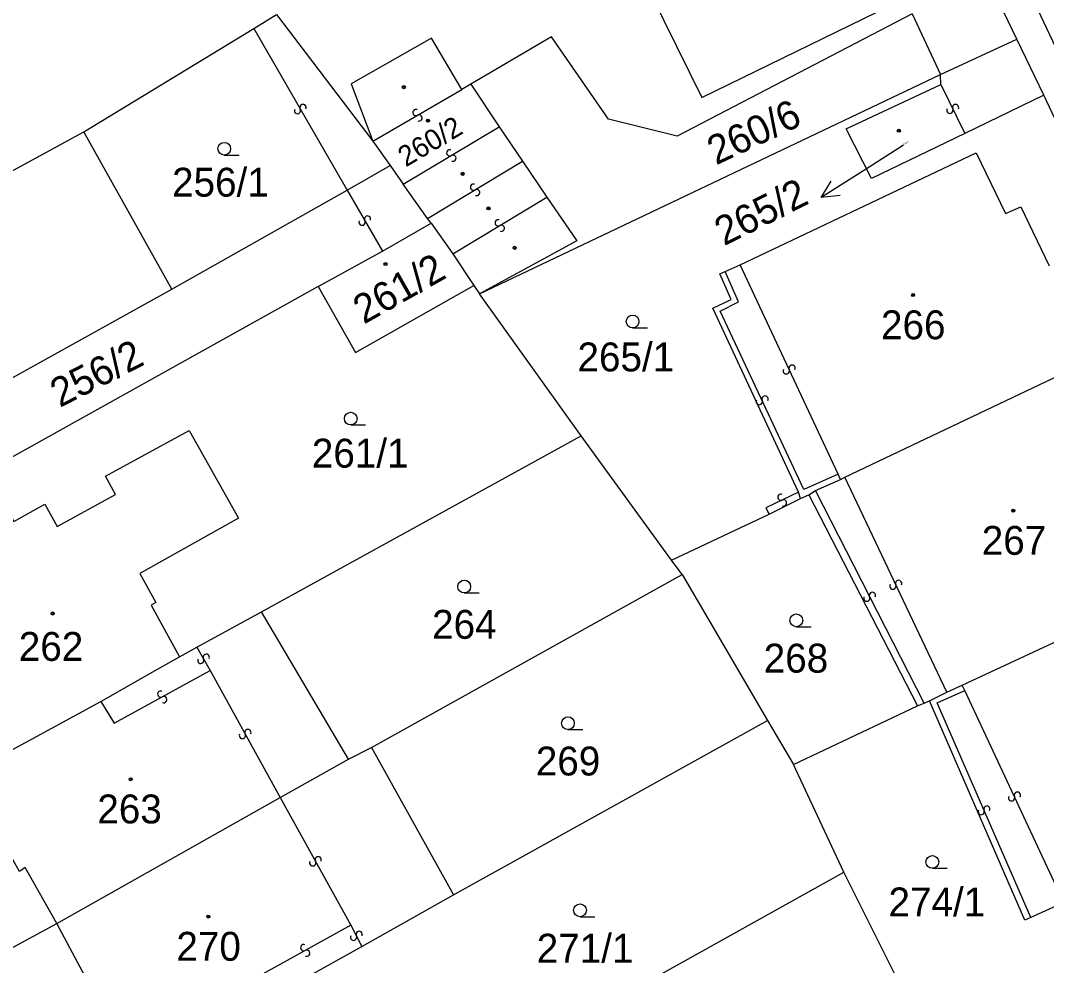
# Model space of a CAD drawing. Extents: x -600391 to -599491, y -1160176 to -1159402.
# Drawn here: x -600182.3 to -600122, y -1159968 to -1159912.4 of the extents above; entities that cross this region are included whole.
import ezdxf

# ---------------------------------------------------------------- set-up
doc = ezdxf.new("R2010")
doc.units = 0
for name, color, linetype in [('Level 1', 7, 'Continuous'), ('Level 13', 7, 'Continuous'), ('Level 3', 7, 'Continuous'), ('Level 4', 7, 'Continuous'), ('Level 5', 7, 'Continuous'), ('Level 57', 7, 'Continuous')]:
    doc.layers.add(name, color=color, linetype=linetype)

msp = doc.modelspace()

# ---------------------------------------------------------------- linework, layer by layer
at = {"layer": 'Level 1'}
for points in [[(-600148.94, -1159903.29), (-600142.24, -1159916.89), (-600130.34, -1159911.07)], [(-600123.72, -1159913.47), (-600125.51, -1159909.75), (-600128.41, -1159903.61)], [(-600168.6, -1159912.83), (-600167.26, -1159912.02)], [(-600167.26, -1159912.02), (-600161.59, -1159919.46)], [(-600129.88, -1159911.97), (-600143.7, -1159919.18), (-600147.73, -1159918.17), (-600151.08, -1159913.33), (-600155.83, -1159916.12)], [(-600129.88, -1159911.97), (-600128.22, -1159915.54)], [(-600178.58, -1159918.91), (-600168.6, -1159912.83)], [(-600156.35, -1159916.42), (-600158.15, -1159913.41), (-600162.86, -1159916.1), (-600161.59, -1159919.46)], [(-600128.22, -1159915.54), (-600123.72, -1159913.47)], [(-600122.13, -1159916.77), (-600123.72, -1159913.47)], [(-600155.33, -1159928.45), (-600128.22, -1159915.54)], [(-600128.2, -1159916.13), (-600128.22, -1159915.54)], [(-600155.83, -1159916.12), (-600156.35, -1159916.42)], [(-600155.83, -1159916.12), (-600154.16, -1159918.62)], [(-600126.77, -1159919.01), (-600132.26, -1159921.66), (-600133.75, -1159918.74), (-600128.2, -1159916.13)], [(-600122.13, -1159916.77), (-600126.77, -1159919.01)], [(-600118.2, -1159925.12), (-600122.13, -1159916.77)], [(-600183.6, -1159921.65), (-600178.58, -1159918.91)], [(-600173.41, -1159928.18), (-600178.58, -1159918.91)], [(-600154.16, -1159918.62), (-600152.79, -1159920.64)], [(-600161.59, -1159919.46), (-600160.57, -1159920.9)], [(-600140, -1159926.74), (-600126.12, -1159920.16), (-600124.38, -1159923.72), (-600123.49, -1159923.33), (-600121.81, -1159926.81)], [(-600152.79, -1159920.64), (-600151.37, -1159922.76)], [(-600163.11, -1159922.34), (-600160.57, -1159920.9)], [(-600160.57, -1159920.9), (-600159.8, -1159921.99)], [(-600158.37, -1159924.01), (-600159.8, -1159921.99)], [(-600173.41, -1159928.18), (-600163.11, -1159922.34)], [(-600151.37, -1159922.76), (-600149.6, -1159925.33), (-600155.33, -1159928.45)], [(-600161.03, -1159925.93), (-600158.17, -1159924.3)], [(-600158.17, -1159924.3), (-600158.37, -1159924.01)], [(-600158.17, -1159924.3), (-600156.89, -1159926.1)], [(-600164.8, -1159928.02), (-600161.03, -1159925.93)], [(-600156.89, -1159926.1), (-600155.66, -1159927.96)], [(-600140.87, -1159927.13), (-600140, -1159926.74)], [(-600136.56, -1159940.11), (-600141.6, -1159929.3), (-600140.53, -1159928.79), (-600141.19, -1159927.28), (-600140.87, -1159927.13)], [(-600164.8, -1159928.02), (-600184.45, -1159938.96), (-600193.28, -1159943.95)], [(-600164.8, -1159928.02), (-600162.61, -1159931.9), (-600155.66, -1159927.96)], [(-600155.66, -1159927.96), (-600155.33, -1159928.45)], [(-600186.48, -1159935.43), (-600173.41, -1159928.18)], [(-600149.35, -1159936.8), (-600155.33, -1159928.45)], [(-600133.84, -1159939.24), (-600120.02, -1159932.67)], [(-600184.93, -1159956.41), (-600189.9, -1159947.52), (-600185.9, -1159945.39), (-600186.73, -1159943.91), (-600182.79, -1159941.69), (-600182.71, -1159941.84), (-600180.89, -1159940.82), (-600180.15, -1159942.13), (-600176.72, -1159940.25), (-600177.31, -1159939.17), (-600172.4, -1159936.49), (-600169.5, -1159941.64), (-600175.3, -1159944.9), (-600174.36, -1159946.6), (-600174.63, -1159946.76), (-600172.96, -1159949.81)], [(-600168.14, -1159947.16), (-600149.35, -1159936.8)], [(-600144.02, -1159944.11), (-600149.35, -1159936.8)], [(-600135.57, -1159940.02), (-600134.1, -1159939.37)], [(-600134.1, -1159939.37), (-600133.84, -1159939.24)], [(-600136.44, -1159940.49), (-600136.56, -1159940.11)], [(-600135.96, -1159940.27), (-600135.57, -1159940.02)], [(-600138.29, -1159941.4), (-600136.44, -1159940.49)], [(-600136.44, -1159940.49), (-600135.96, -1159940.27)], [(-600135.96, -1159940.27), (-600129.57, -1159952.68)], [(-600144.02, -1159944.11), (-600138.29, -1159941.4)], [(-600143.41, -1159944.96), (-600144.02, -1159944.11)], [(-600161.67, -1159955.13), (-600143.41, -1159944.96)], [(-600143.41, -1159944.96), (-600138.39, -1159953.54)], [(-600126.93, -1159951.47), (-600113.99, -1159945.44)], [(-600171.94, -1159949.24), (-600168.14, -1159947.16)], [(-600163.03, -1159955.83), (-600168.14, -1159947.16)], [(-600177.58, -1159952.43), (-600174.25, -1159950.53), (-600172.96, -1159949.81)], [(-600172.96, -1159949.81), (-600171.94, -1159949.24)], [(-600127.84, -1159951.88), (-600126.93, -1159951.47)], [(-600128.86, -1159952.38), (-600127.84, -1159951.88)], [(-600184.93, -1159956.41), (-600177.58, -1159952.43)], [(-600136.86, -1159956.14), (-600129.57, -1159952.68)], [(-600129.57, -1159952.68), (-600129.18, -1159952.52)], [(-600129.18, -1159952.52), (-600128.86, -1159952.38)], [(-600122.9, -1159965.14), (-600123.25, -1159965.29), (-600128.86, -1159952.38)], [(-600156.85, -1159963.81), (-600138.39, -1159953.54)], [(-600138.39, -1159953.54), (-600136.86, -1159956.14)], [(-600163.03, -1159955.83), (-600161.67, -1159955.13)], [(-600161.67, -1159955.13), (-600156.85, -1159963.81)], [(-600167.05, -1159958.08), (-600163.03, -1159955.83)], [(-600133.89, -1159962.46), (-600136.86, -1159956.14)], [(-600180.17, -1159965.49), (-600167.05, -1159958.08)], [(-600157.38, -1159975.56), (-600133.89, -1159962.46)], [(-600129.48, -1159971.29), (-600133.89, -1159962.46)], [(-600162.24, -1159966.84), (-600156.85, -1159963.81)], [(-600120.95, -1159964.25), (-600122.9, -1159965.14)], [(-600185, -1159968.1), (-600180.17, -1159965.49)], [(-600165.29, -1159968.55), (-600162.24, -1159966.84)]]:
    msp.add_lwpolyline(points, dxfattribs=at)
at = {"layer": 'Level 13'}
for centre, start, end in [((-600166.02, -1159917.671), 157.15556, 29.74556), ((-600165.699, -1159917.489), 337.37002, 209.46801), ((-600159.061, -1159917.78), 67.49301, 299.59101), ((-600127.655, -1159917.651), 153.56395, 26.15395), ((-600127.324, -1159917.49), 333.77841, 205.87641), ((-600158.878, -1159918.1), 247.27856, 119.86856), ((-600157.073, -1159920.151), 68.2318, 300.3298), ((-600156.886, -1159920.468), 248.01734, 120.60734), ((-600155.674, -1159922.171), 68.5023, 300.6003), ((-600155.486, -1159922.488), 248.28785, 120.87785), ((-600161.91, -1159924.049), 337.46019, 209.55818), ((-600162.23, -1159924.232), 157.24573, 29.83573), ((-600154.224, -1159924.271), 68.54971, 300.64771), ((-600154.035, -1159924.588), 248.33526, 120.92526), ((-600137.278, -1159932.977), 152.52453, 24.62252), ((-600136.943, -1159932.823), 332.31007, 204.90007), ((-600138.868, -1159934.787), 152.50016, 24.59816), ((-600138.533, -1159934.633), 332.28571, 204.87571), ((-600137.599, -1159940.414), 62.88608, 295.47608), ((-600137.441, -1159940.747), 243.10054, 115.19853), ((-600131.007, -1159945.638), 152.76566, 24.86365), ((-600130.673, -1159945.482), 332.5512, 205.1412), ((-600132.216, -1159946.187), 334.23439, 206.82439), ((-600132.545, -1159946.352), 154.44885, 26.54685), ((-600171.389, -1159949.83), 337.20827, 209.30627), ((-600171.71, -1159950.011), 156.99382, 29.58382), ((-600174.068, -1159951.998), 66.24589, 298.34388), ((-600173.892, -1159952.322), 246.03143, 118.62143), ((-600169.262, -1159954.428), 155.94554, 28.53554), ((-600168.938, -1159954.253), 336.16, 208.25799), ((-600124.028, -1159958.097), 152.40976, 24.50776), ((-600123.693, -1159957.943), 332.19531, 204.78531), ((-600125.82, -1159958.902), 150.90447, 23.00246), ((-600125.481, -1159958.757), 330.69001, 203.28001), ((-600165.131, -1159961.919), 156.17395, 28.76395), ((-600164.808, -1159961.742), 336.38841, 208.4864), ((-600162.395, -1159966.127), 334.66072, 206.75872), ((-600165.659, -1159966.909), 66.1857, 298.7757), ((-600162.724, -1159966.294), 154.44627, 27.03627), ((-600165.482, -1159967.232), 246.40015, 118.49815)]:
    msp.add_arc(centre, 0.184, start, end, dxfattribs=at)
at = {"layer": 'Level 3'}
for points in [[(-600159.66, -1159837.59), (-600159.21, -1159837.71), (-600158.35, -1159838.08), (-600157.61, -1159838.58), (-600157.12, -1159839.07), (-600156.56, -1159839.81), (-600136.86, -1159881.35), (-600099.49, -1159960.35), (-600082.51, -1159996.2), (-600082.35, -1159996.48), (-600082.21, -1159996.87), (-600082.15, -1159997.28), (-600082.21, -1159997.74), (-600082.31, -1159998.06), (-600082.48, -1159998.38), (-600082.79, -1159998.74), (-600083.08, -1159998.96), (-600083.18, -1159999.01)], [(-600168.6, -1159912.83), (-600163.11, -1159922.34)], [(-600161.59, -1159919.46), (-600156.35, -1159916.42)], [(-600128.2, -1159916.13), (-600126.77, -1159919.01)], [(-600159.8, -1159921.99), (-600154.16, -1159918.62)], [(-600158.37, -1159924.01), (-600152.79, -1159920.64)], [(-600163.11, -1159922.34), (-600161.03, -1159925.93)], [(-600156.89, -1159926.1), (-600151.37, -1159922.76)], [(-600134.22, -1159939.05), (-600140, -1159926.74)], [(-600134.22, -1159939.05), (-600136.24, -1159939.96), (-600141.16, -1159929.47), (-600140.08, -1159928.92), (-600140.87, -1159927.13)], [(-600134.1, -1159939.37), (-600134.22, -1159939.05)], [(-600127.84, -1159951.88), (-600133.84, -1159939.24)], [(-600136.56, -1159940.11), (-600138.49, -1159941.04), (-600138.29, -1159941.4)], [(-600129.18, -1159952.52), (-600135.57, -1159940.02)], [(-600171.94, -1159949.24), (-600171.16, -1159950.6)], [(-600177.58, -1159952.43), (-600176.8, -1159953.71), (-600171.16, -1159950.6)], [(-600171.16, -1159950.6), (-600167.05, -1159958.08)], [(-600126.77, -1159951.79), (-600126.93, -1159951.47)], [(-600122.9, -1159965.14), (-600128.4, -1159952.51), (-600126.77, -1159951.79)], [(-600120.95, -1159964.25), (-600126.77, -1159951.79)], [(-600180.17, -1159965.49), (-600182.03, -1159962.2), (-600182.38, -1159962.42), (-600184.78, -1159958.16), (-600184.21, -1159957.8), (-600184.63, -1159956.85)], [(-600167.05, -1159958.08), (-600162.89, -1159965.58)], [(-600175.15, -1159973.55), (-600175.64, -1159972.8), (-600176.26, -1159973.13), (-600178.73, -1159968.77), (-600178.5, -1159968.64), (-600180.17, -1159965.49)], [(-600162.89, -1159965.58), (-600168.26, -1159968.56), (-600167.59, -1159969.84)], [(-600162.89, -1159965.58), (-600162.24, -1159966.84)]]:
    msp.add_lwpolyline(points, dxfattribs=at)
at = {"layer": 'Level 5'}
for p, q in [((-600170.33, -1159920.29), (-600169.455, -1159920.29)), ((-600146.32, -1159930.45), (-600145.445, -1159930.45)), ((-600162.89, -1159936.16), (-600162.015, -1159936.16)), ((-600156.22, -1159946.04), (-600155.345, -1159946.04)), ((-600136.69, -1159948.03), (-600135.815, -1159948.03)), ((-600150.12, -1159954.08), (-600149.245, -1159954.08)), ((-600128.69, -1159962.24), (-600127.815, -1159962.24)), ((-600149.41, -1159965.09), (-600148.535, -1159965.09))]:
    msp.add_line(p, q, dxfattribs=at)
for centre, radius in [((-600159.77, -1159916.29), 0.09), ((-600159.77, -1159916.29), 0.0521), ((-600158.35, -1159918.26), 0.09), ((-600158.35, -1159918.26), 0.0521), ((-600130.66, -1159918.85), 0.09), ((-600130.66, -1159918.85), 0.0521), ((-600170.33, -1159919.915), 0.375), ((-600156.31, -1159921.39), 0.09), ((-600156.31, -1159921.39), 0.0521), ((-600154.79, -1159923.42), 0.09), ((-600154.79, -1159923.42), 0.0521), ((-600153.25, -1159925.74), 0.09), ((-600153.25, -1159925.74), 0.0521), ((-600160.85, -1159926.7), 0.09), ((-600160.85, -1159926.7), 0.0521), ((-600129.82, -1159928.52), 0.09), ((-600129.82, -1159928.52), 0.0521), ((-600146.32, -1159930.075), 0.375), ((-600162.89, -1159935.785), 0.375), ((-600123.93, -1159941.2), 0.09), ((-600123.93, -1159941.2), 0.0521), ((-600156.22, -1159945.665), 0.375), ((-600180.42, -1159947.25), 0.09), ((-600180.42, -1159947.25), 0.0521), ((-600136.69, -1159947.655), 0.375), ((-600150.12, -1159953.705), 0.375), ((-600175.83, -1159957), 0.09), ((-600175.83, -1159957), 0.0521), ((-600128.69, -1159961.865), 0.375), ((-600149.41, -1159964.715), 0.375), ((-600171.27, -1159965.08), 0.09), ((-600171.27, -1159965.08), 0.0521)]:
    msp.add_circle(centre, radius, dxfattribs=at)
at = {"layer": 'Level 57'}
for p, q in [((-600130.39, -1159919.71), (-600132.689, -1159921.173)), ((-600132.689, -1159921.173), (-600135.22, -1159922.783))]:
    msp.add_line(p, q, dxfattribs=at)
msp.add_lwpolyline([(-600134.108, -1159922.668), (-600135.22, -1159922.783), (-600134.645, -1159921.825)], dxfattribs=at)

# ---------------------------------------------------------------- texts
at = {"layer": 'Level 4'}
for s, height, rotation, p in [('260/6', 1.7, 25.2, (-600141.411, -1159920.898)), ('260/2', 1.2, 30.6, (-600159.656, -1159921.015)), ('265/2', 0.1, 26.67762, (-600130.39, -1159919.71)), ('261/2', 1.7, 29.51478, (-600162.122, -1159930.265)), ('256/2', 1.7, 27, (-600180, -1159935.16))]:
    msp.add_text(s, height=height, rotation=rotation, dxfattribs=at).set_placement(p)
for s, p in [('256/1', (-600173.4, -1159922.73)), ('266', (-600131.709, -1159931.12)), ('265/1', (-600149.559, -1159933.01)), ('261/1', (-600165.18, -1159938.67)), ('267', (-600125.784, -1159943.8)), ('264', (-600158.109, -1159948.74)), ('262', (-600182.414, -1159950.04)), ('268', (-600138.607, -1159950.73)), ('269', (-600152.009, -1159956.78)), ('263', (-600177.796, -1159959.6)), ('274/1', (-600131.27, -1159965.07)), ('270', (-600173.147, -1159967.68)), ('271/1', (-600151.955, -1159967.79))]:
    msp.add_text(s, height=1.7, dxfattribs=at).set_placement(p)
at = {"layer": 'Level 57'}
msp.add_text('265/2', height=1.7, rotation=26.67762, dxfattribs=at).set_placement((-600140.94, -1159925.657))

doc.saveas('drawing.dxf')
